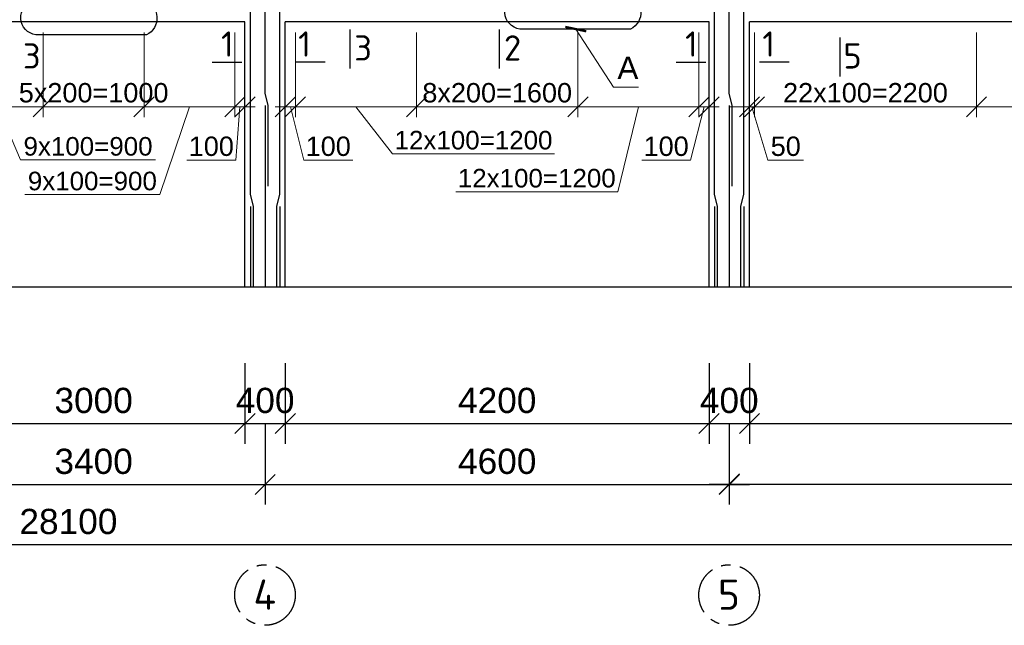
# Model space of a CAD drawing. Header units: millimetres. Extents: x 2063114 to 14983986, y -126020516 to 213791.
# Tile 575 of 656: x 2341224 to 2350983, y -312931 to -306928. Entities that reach past the tile are written whole.
import ezdxf

# ---------------------------------------------------------------- set-up
doc = ezdxf.new("R2010")
doc.units = ezdxf.units.MM
doc.linetypes.add('ACAD_ISO10W100', pattern=[18, 12, -3, 0, -3])
doc.linetypes.add('осевая', pattern=[50.8, 31.75, -6.35, 6.35, -6.35])
doc.layers.get('Defpoints').update_dxf_attribs({"color": 6, "lineweight": 35})
doc.layers.add('пунктир', color=1, linetype='ACAD_ISO10W100')
doc.layers.add('РАЗМЕР АР', color=150, linetype='Continuous', lineweight=20)
doc.styles.add('ISOCPEUR', font='isocpeui.ttf', dxfattribs={"height": 300})
doc.styles.add('seviyorum', font='times.ttf')
doc.styles.get("Standard").update_dxf_attribs({"font": 'arial.ttf'})
doc.styles.add('СПДС', font='isocpeur.ttf')
doc.dimstyles.new('1-100', dxfattribs={"dimtxt": 300, "dimasz": 250, "dimexe": 130, "dimexo": 130, "dimgap": 50, "dimtad": 1, "dimdec": 0, "dimtxsty": 'seviyorum', "dimblk": 'OBLIQUE', "dimcen": 250, "dimdle": 125, "dimclrd": 256, "dimclre": 256, "dimclrt": 256, "dimadec": 0, "dimazin": 0, "dimtfac": 1, "dimtdec": 0, "dimtmove": 1, "dimatfit": 3, "dimldrblk": 'OBLIQUE', "dimfxl": 200, "dimlwd": -1, "dimlwe": -1, "dimarcsym": 0})
doc.dimstyles.new('1-50 gbgggn', dxfattribs={"dimscale": 0, "dimtxt": 250, "dimasz": 150, "dimexe": 25, "dimexo": 200, "dimgap": 100, "dimtad": 1, "dimdec": 0, "dimlfac": 0.5, "dimtxsty": 'ISOCPEUR', "dimblk": 'ARCHTICK', "dimcen": 100, "dimdle": 100, "dimclrd": 167, "dimclre": 167, "dimadec": 0, "dimazin": 0, "dimtfac": 1, "dimtdec": 0, "dimtmove": 1, "dimatfit": 3, "dimfxl": 1.25, "dimlwd": 5, "dimlwe": 5, "dimarcsym": 0})
doc.dimstyles.new('STANDARD$0', dxfattribs={"dimtxt": 250, "dimasz": 200, "dimexe": 200, "dimexo": 300, "dimgap": 100, "dimtad": 1, "dimdec": 0, "dimzin": 1, "dimdsep": 46, "dimtxsty": 'Standard', "dimblk1": 'OBLIQUE', "dimblk2": 'OBLIQUE', "dimsah": 1, "dimcen": 2.5, "dimdle": 200, "dimadec": 0, "dimazin": 0, "dimtfac": 1, "dimtdec": 0, "dimtmove": 0, "dimatfit": 3, "dimldrblk": 'OBLIQUE', "dimfxl": 600, "dimfxlon": 1, "dimtolj": 1, "dimtzin": 1, "dimarcsym": 0})

# ---------------------------------------------------------------- blocks, each defined once
blk = doc.blocks.new('_Oblique')
at = {"color": 0, "linetype": 'ByBlock', "lineweight": -2}
blk.add_line((-0.5, -0.5), (0.5, 0.5), dxfattribs=at)
blk = doc.blocks.new('*D1749')
at = {"layer": 'Defpoints', "color": 0, "lineweight": 30, "ltscale": 150, "transparency": 16777216}
for p in [(2340456.6, -309928.8), (2343456.6, -309928.8), (2343456.6, -310931.3)]:
    blk.add_point(p, dxfattribs=at)
at = {"layer": 'РАЗМЕР АР', "color": 0, "lineweight": -2, "ltscale": 150, "transparency": 16777216}
for p, q in [((2340456.6, -310331.3), (2340456.6, -311131.3)), ((2343456.6, -310331.3), (2343456.6, -311131.3)), ((2340256.6, -310931.3), (2343656.6, -310931.3))]:
    blk.add_line(p, q, dxfattribs=at)
at = {"layer": 'РАЗМЕР АР', "color": 0, "lineweight": -2, "ltscale": 150, "transparency": 16777216, "xscale": 200, "yscale": 200, "zscale": 200, "rotation": 180}
blk.add_blockref('_Oblique', (2340456.6, -310931.3), dxfattribs=at)
at = {"layer": 'РАЗМЕР АР', "color": 0, "lineweight": -2, "ltscale": 150, "transparency": 16777216, "xscale": 200, "yscale": 200, "zscale": 200}
blk.add_blockref('_Oblique', (2343456.6, -310931.3), dxfattribs=at)
at = {"layer": 'РАЗМЕР АР', "color": 0, "ltscale": 150, "transparency": 16777216, "insert": (2341956.6, -310703.6), "char_height": 250, "attachment_point": 5}
blk.add_mtext('\\A1;3000', dxfattribs=at)
blk = doc.blocks.new('*D1750')
at = {"layer": 'Defpoints', "color": 0, "lineweight": 30, "ltscale": 150, "transparency": 16777216}
for p in [(2343456.6, -309928.8), (2343856.6, -309928.8), (2343856.6, -310931.3)]:
    blk.add_point(p, dxfattribs=at)
at = {"layer": 'РАЗМЕР АР', "color": 0, "lineweight": -2, "ltscale": 150, "transparency": 16777216}
for p, q in [((2343456.6, -310331.3), (2343456.6, -311131.3)), ((2343856.6, -310331.3), (2343856.6, -311131.3)), ((2343256.6, -310931.3), (2344056.6, -310931.3))]:
    blk.add_line(p, q, dxfattribs=at)
at = {"layer": 'РАЗМЕР АР', "color": 0, "lineweight": -2, "ltscale": 150, "transparency": 16777216, "xscale": 200, "yscale": 200, "zscale": 200, "rotation": 180}
blk.add_blockref('_Oblique', (2343456.6, -310931.3), dxfattribs=at)
at = {"layer": 'РАЗМЕР АР', "color": 0, "lineweight": -2, "ltscale": 150, "transparency": 16777216, "xscale": 200, "yscale": 200, "zscale": 200}
blk.add_blockref('_Oblique', (2343856.6, -310931.3), dxfattribs=at)
at = {"layer": 'РАЗМЕР АР', "color": 0, "ltscale": 150, "transparency": 16777216, "insert": (2343656.6, -310703.6), "char_height": 250, "attachment_point": 5}
blk.add_mtext('\\A1;400', dxfattribs=at)
blk = doc.blocks.new('*D1716')
at = {"layer": 'Defpoints', "color": 0, "lineweight": 30, "ltscale": 150, "transparency": 16777216}
for p in [(2348056.6, -309928.8), (2348456.6, -309928.8), (2348456.6, -310931.3)]:
    blk.add_point(p, dxfattribs=at)
at = {"layer": 'РАЗМЕР АР', "color": 0, "lineweight": -2, "ltscale": 150, "transparency": 16777216}
for p, q in [((2348056.6, -310331.3), (2348056.6, -311131.3)), ((2348456.6, -310331.3), (2348456.6, -311131.3)), ((2347856.6, -310931.3), (2348656.6, -310931.3))]:
    blk.add_line(p, q, dxfattribs=at)
at = {"layer": 'РАЗМЕР АР', "color": 0, "lineweight": -2, "ltscale": 150, "transparency": 16777216, "xscale": 200, "yscale": 200, "zscale": 200, "rotation": 180}
blk.add_blockref('_Oblique', (2348056.6, -310931.3), dxfattribs=at)
at = {"layer": 'РАЗМЕР АР', "color": 0, "lineweight": -2, "ltscale": 150, "transparency": 16777216, "xscale": 200, "yscale": 200, "zscale": 200}
blk.add_blockref('_Oblique', (2348456.6, -310931.3), dxfattribs=at)
at = {"layer": 'РАЗМЕР АР', "color": 0, "ltscale": 150, "transparency": 16777216, "insert": (2348256.6, -310703.6), "char_height": 250, "attachment_point": 5}
blk.add_mtext('\\A1;400', dxfattribs=at)
blk = doc.blocks.new('*D1717')
at = {"layer": 'Defpoints', "color": 0, "lineweight": 30, "ltscale": 100, "transparency": 16777216}
for p in [(2350706.6, -306949.1), (2353306.6, -306949.1), (2350706.6, -307790.9)]:
    blk.add_point(p, dxfattribs=at)
at = {"layer": 'РАЗМЕР АР', "ltscale": 100, "transparency": 16777216}
for p, q in [((2350706.6, -307053.1), (2350706.6, -307894.9)), ((2353306.6, -307053.1), (2353306.6, -307894.9)), ((2353406.6, -307790.9), (2350606.6, -307790.9))]:
    blk.add_line(p, q, dxfattribs=at)
at = {"layer": 'РАЗМЕР АР', "ltscale": 100, "transparency": 16777216, "xscale": 200, "yscale": 200, "zscale": 200, "rotation": 180}
blk.add_blockref('_Oblique', (2350706.6, -307790.9), dxfattribs=at)
at = {"layer": 'РАЗМЕР АР', "ltscale": 100, "transparency": 16777216, "xscale": 200, "yscale": 200, "zscale": 200}
blk.add_blockref('_Oblique', (2353306.6, -307790.9), dxfattribs=at)
at = {"layer": 'РАЗМЕР АР', "ltscale": 100, "transparency": 16777216, "insert": (2352006.6, -307652.8), "char_height": 192, "attachment_point": 5}
blk.add_mtext('13x200=2600', dxfattribs=at)
blk = doc.blocks.new('*D1719')
at = {"layer": 'Defpoints', "color": 0, "lineweight": 30, "ltscale": 100, "transparency": 16777216}
for p in [(2348506.6, -306949.1), (2350706.6, -306949.1), (2348506.6, -307790.9)]:
    blk.add_point(p, dxfattribs=at)
at = {"layer": 'РАЗМЕР АР', "ltscale": 100, "transparency": 16777216}
for p, q in [((2348506.6, -307053.1), (2348506.6, -307894.9)), ((2350706.6, -307053.1), (2350706.6, -307894.9)), ((2350806.6, -307790.9), (2348406.6, -307790.9))]:
    blk.add_line(p, q, dxfattribs=at)
at = {"layer": 'РАЗМЕР АР', "ltscale": 100, "transparency": 16777216, "xscale": 200, "yscale": 200, "zscale": 200, "rotation": 180}
blk.add_blockref('_Oblique', (2348506.6, -307790.9), dxfattribs=at)
at = {"layer": 'РАЗМЕР АР', "ltscale": 100, "transparency": 16777216, "xscale": 200, "yscale": 200, "zscale": 200}
blk.add_blockref('_Oblique', (2350706.6, -307790.9), dxfattribs=at)
at = {"layer": 'РАЗМЕР АР', "ltscale": 100, "transparency": 16777216, "insert": (2349606.6, -307652.9), "char_height": 192, "attachment_point": 5}
blk.add_mtext('22x100=2200', dxfattribs=at)
blk = doc.blocks.new('*D1725')
at = {"layer": 'Defpoints', "color": 0, "lineweight": 30, "ltscale": 150, "transparency": 16777216}
for p in [(2343856.6, -309928.8), (2348056.6, -309928.8), (2348056.6, -310931.3)]:
    blk.add_point(p, dxfattribs=at)
at = {"layer": 'РАЗМЕР АР', "color": 0, "lineweight": -2, "ltscale": 150, "transparency": 16777216}
for p, q in [((2343856.6, -310331.3), (2343856.6, -311131.3)), ((2348056.6, -310331.3), (2348056.6, -311131.3)), ((2343656.6, -310931.3), (2348256.6, -310931.3))]:
    blk.add_line(p, q, dxfattribs=at)
at = {"layer": 'РАЗМЕР АР', "color": 0, "lineweight": -2, "ltscale": 150, "transparency": 16777216, "xscale": 200, "yscale": 200, "zscale": 200, "rotation": 180}
blk.add_blockref('_Oblique', (2343856.6, -310931.3), dxfattribs=at)
at = {"layer": 'РАЗМЕР АР', "color": 0, "lineweight": -2, "ltscale": 150, "transparency": 16777216, "xscale": 200, "yscale": 200, "zscale": 200}
blk.add_blockref('_Oblique', (2348056.6, -310931.3), dxfattribs=at)
at = {"layer": 'РАЗМЕР АР', "color": 0, "ltscale": 150, "transparency": 16777216, "insert": (2345956.6, -310703.6), "char_height": 250, "attachment_point": 5}
blk.add_mtext('\\A1;4200', dxfattribs=at)
blk = doc.blocks.new('*D2018')
at = {"layer": 'Defpoints', "color": 0, "lineweight": 30, "ltscale": 150, "transparency": 16777216}
for p in [(2343656.6, -309579.1), (2348256.6, -309579.1), (2348256.6, -311535.2)]:
    blk.add_point(p, dxfattribs=at)
at = {"layer": 'РАЗМЕР АР', "color": 0, "lineweight": -2, "ltscale": 150, "transparency": 16777216}
for p, q in [((2343656.6, -310935.2), (2343656.6, -311735.2)), ((2348256.6, -310935.2), (2348256.6, -311735.2)), ((2343456.6, -311535.2), (2348456.6, -311535.2))]:
    blk.add_line(p, q, dxfattribs=at)
at = {"layer": 'РАЗМЕР АР', "color": 0, "lineweight": -2, "ltscale": 150, "transparency": 16777216, "xscale": 200, "yscale": 200, "zscale": 200, "rotation": 180}
blk.add_blockref('_Oblique', (2343656.6, -311535.2), dxfattribs=at)
at = {"layer": 'РАЗМЕР АР', "color": 0, "lineweight": -2, "ltscale": 150, "transparency": 16777216, "xscale": 200, "yscale": 200, "zscale": 200}
blk.add_blockref('_Oblique', (2348256.6, -311535.2), dxfattribs=at)
at = {"layer": 'РАЗМЕР АР', "color": 0, "ltscale": 150, "transparency": 16777216, "insert": (2345956.6, -311307.5), "char_height": 250, "attachment_point": 5}
blk.add_mtext('\\A1;4600', dxfattribs=at)
blk = doc.blocks.new('*D1728')
at = {"layer": 'Defpoints', "color": 0, "lineweight": 30, "ltscale": 150, "transparency": 16777216}
for p in [(2348256.6, -310839.1), (2355756.6, -310839.1), (2355756.6, -311531.3)]:
    blk.add_point(p, dxfattribs=at)
at = {"layer": 'РАЗМЕР АР', "color": 0, "lineweight": -2, "ltscale": 150, "transparency": 16777216}
for p, q in [((2348256.6, -311139.1), (2348256.6, -311731.3)), ((2355756.6, -311139.1), (2355756.6, -311731.3)), ((2348056.6, -311531.3), (2355956.6, -311531.3))]:
    blk.add_line(p, q, dxfattribs=at)
at = {"layer": 'РАЗМЕР АР', "color": 0, "lineweight": -2, "ltscale": 150, "transparency": 16777216, "xscale": 200, "yscale": 200, "zscale": 200, "rotation": 180}
blk.add_blockref('_Oblique', (2348256.6, -311531.3), dxfattribs=at)
at = {"layer": 'РАЗМЕР АР', "color": 0, "lineweight": -2, "ltscale": 150, "transparency": 16777216, "xscale": 200, "yscale": 200, "zscale": 200}
blk.add_blockref('_Oblique', (2355756.6, -311531.3), dxfattribs=at)
at = {"layer": 'РАЗМЕР АР', "color": 0, "ltscale": 150, "transparency": 16777216, "insert": (2352006.6, -311303.6), "char_height": 250, "attachment_point": 5}
blk.add_mtext('\\A1;7500', dxfattribs=at)
blk = doc.blocks.new('*D1729')
at = {"layer": 'Defpoints', "color": 0, "lineweight": 30, "ltscale": 150, "transparency": 16777216}
for p in [(2340256.6, -310839.1), (2343656.6, -310839.1), (2343656.6, -311535.2)]:
    blk.add_point(p, dxfattribs=at)
at = {"layer": 'РАЗМЕР АР', "color": 0, "lineweight": -2, "ltscale": 150, "transparency": 16777216}
for p, q in [((2340256.6, -311139.1), (2340256.6, -311735.2)), ((2343656.6, -311139.1), (2343656.6, -311735.2)), ((2340056.6, -311535.2), (2343856.6, -311535.2))]:
    blk.add_line(p, q, dxfattribs=at)
at = {"layer": 'РАЗМЕР АР', "color": 0, "lineweight": -2, "ltscale": 150, "transparency": 16777216, "xscale": 200, "yscale": 200, "zscale": 200, "rotation": 180}
blk.add_blockref('_Oblique', (2340256.6, -311535.2), dxfattribs=at)
at = {"layer": 'РАЗМЕР АР', "color": 0, "lineweight": -2, "ltscale": 150, "transparency": 16777216, "xscale": 200, "yscale": 200, "zscale": 200}
blk.add_blockref('_Oblique', (2343656.6, -311535.2), dxfattribs=at)
at = {"layer": 'РАЗМЕР АР', "color": 0, "ltscale": 150, "transparency": 16777216, "insert": (2341956.6, -311307.4), "char_height": 250, "attachment_point": 5}
blk.add_mtext('\\A1;3400', dxfattribs=at)
blk = doc.blocks.new('*D1730')
at = {"layer": 'Defpoints', "color": 0, "lineweight": 30, "ltscale": 150, "transparency": 16777216}
for p in [(2327656.6, -310931.3), (2355756.6, -310931.3), (2355756.6, -312131.3)]:
    blk.add_point(p, dxfattribs=at)
at = {"layer": 'РАЗМЕР АР', "color": 0, "lineweight": -2, "ltscale": 150, "transparency": 16777216}
for p, q in [((2327656.6, -311531.3), (2327656.6, -312331.3)), ((2355756.6, -311531.3), (2355756.6, -312331.3)), ((2327456.6, -312131.3), (2355956.6, -312131.3))]:
    blk.add_line(p, q, dxfattribs=at)
at = {"layer": 'РАЗМЕР АР', "color": 0, "lineweight": -2, "ltscale": 150, "transparency": 16777216, "xscale": 200, "yscale": 200, "zscale": 200, "rotation": 180}
blk.add_blockref('_Oblique', (2327656.6, -312131.3), dxfattribs=at)
at = {"layer": 'РАЗМЕР АР', "color": 0, "lineweight": -2, "ltscale": 150, "transparency": 16777216, "xscale": 200, "yscale": 200, "zscale": 200}
blk.add_blockref('_Oblique', (2355756.6, -312131.3), dxfattribs=at)
at = {"layer": 'РАЗМЕР АР', "color": 0, "ltscale": 150, "transparency": 16777216, "insert": (2341706.6, -311903.6), "char_height": 250, "attachment_point": 5}
blk.add_mtext('\\A1;28100', dxfattribs=at)
blk = doc.blocks.new('*D1731')
at = {"layer": 'Defpoints', "color": 0, "lineweight": 30, "transparency": 16777216}
for p in [(2355556.6, -309579.1), (2348456.6, -309928.8), (2355556.6, -310931.3)]:
    blk.add_point(p, dxfattribs=at)
at = {"layer": 'РАЗМЕР АР', "color": 0, "lineweight": -2, "transparency": 16777216}
for p, q in [((2348456.6, -310331.3), (2348456.6, -311131.3)), ((2355556.6, -310331.3), (2355556.6, -311131.3)), ((2348256.6, -310931.3), (2355756.6, -310931.3))]:
    blk.add_line(p, q, dxfattribs=at)
at = {"layer": 'РАЗМЕР АР', "color": 0, "lineweight": -2, "transparency": 16777216, "xscale": 200, "yscale": 200, "zscale": 200, "rotation": 180}
blk.add_blockref('_Oblique', (2348456.6, -310931.3), dxfattribs=at)
at = {"layer": 'РАЗМЕР АР', "color": 0, "lineweight": -2, "transparency": 16777216, "xscale": 200, "yscale": 200, "zscale": 200}
blk.add_blockref('_Oblique', (2355556.6, -310931.3), dxfattribs=at)
at = {"layer": 'РАЗМЕР АР', "color": 0, "transparency": 16777216, "insert": (2352006.6, -310703.6), "char_height": 250, "attachment_point": 5}
blk.add_mtext('\\A1;7100', dxfattribs=at)
blk = doc.blocks.new('*D1689')
at = {"layer": 'Defpoints', "color": 0, "lineweight": 30, "ltscale": 100, "transparency": 16777216}
for p in [(2346756.6, -306949.1), (2347956.6, -306949.1), (2347956.6, -307790.9)]:
    blk.add_point(p, dxfattribs=at)
at = {"layer": 'РАЗМЕР АР', "ltscale": 100, "transparency": 16777216}
for p, q in [((2346756.6, -307053.1), (2346756.6, -307894.9)), ((2347956.6, -307053.1), (2347956.6, -307894.9)), ((2346656.6, -307790.9), (2348056.6, -307790.9)), ((2347356.6, -307790.9), (2347151.2, -308634)), ((2347151.2, -308634), (2345546.3, -308634))]:
    blk.add_line(p, q, dxfattribs=at)
at = {"layer": 'РАЗМЕР АР', "ltscale": 100, "transparency": 16777216, "xscale": 200, "yscale": 200, "zscale": 200, "rotation": 180}
blk.add_blockref('_Oblique', (2346756.6, -307790.9), dxfattribs=at)
at = {"layer": 'РАЗМЕР АР', "ltscale": 100, "transparency": 16777216, "xscale": 200, "yscale": 200, "zscale": 200}
blk.add_blockref('_Oblique', (2347956.6, -307790.9), dxfattribs=at)
at = {"layer": 'РАЗМЕР АР', "ltscale": 100, "transparency": 16777216, "insert": (2346348.8, -308500.1), "char_height": 192, "attachment_point": 5}
blk.add_mtext('{\\H0.95833x;12x100=1200}', dxfattribs=at)
blk = doc.blocks.new('*D1690')
at = {"layer": 'Defpoints', "color": 0, "lineweight": 30, "ltscale": 100, "transparency": 16777216}
for p in [(2347956.6, -306949.1), (2348056.6, -307439.3), (2348056.6, -307790.9)]:
    blk.add_point(p, dxfattribs=at)
at = {"layer": 'РАЗМЕР АР', "ltscale": 100, "transparency": 16777216}
for p, q in [((2347956.6, -307053.1), (2347956.6, -307894.9)), ((2348056.6, -307543.3), (2348056.6, -307894.9)), ((2347856.6, -307790.9), (2348156.6, -307790.9)), ((2348006.6, -307790.9), (2347873.9, -308321.7)), ((2347873.9, -308321.7), (2347388.5, -308321.7))]:
    blk.add_line(p, q, dxfattribs=at)
at = {"layer": 'РАЗМЕР АР', "ltscale": 100, "transparency": 16777216, "xscale": 200, "yscale": 200, "zscale": 200, "rotation": 180}
blk.add_blockref('_Oblique', (2347956.6, -307790.9), dxfattribs=at)
at = {"layer": 'РАЗМЕР АР', "ltscale": 100, "transparency": 16777216, "xscale": 200, "yscale": 200, "zscale": 200}
blk.add_blockref('_Oblique', (2348056.6, -307790.9), dxfattribs=at)
at = {"layer": 'РАЗМЕР АР', "ltscale": 100, "transparency": 16777216, "insert": (2347631.2, -308183.7), "char_height": 192, "attachment_point": 5}
blk.add_mtext('100', dxfattribs=at)
blk = doc.blocks.new('*D1691')
at = {"layer": 'Defpoints', "color": 0, "lineweight": 30, "transparency": 16777216}
for p in [(2345156.6, -306949.1), (2346756.6, -306949.1), (2345156.6, -307790.9)]:
    blk.add_point(p, dxfattribs=at)
at = {"layer": 'РАЗМЕР АР', "transparency": 16777216}
for p, q in [((2345156.6, -307053.1), (2345156.6, -307894.9)), ((2346756.6, -307053.1), (2346756.6, -307894.9)), ((2346856.6, -307790.9), (2345056.6, -307790.9))]:
    blk.add_line(p, q, dxfattribs=at)
at = {"layer": 'РАЗМЕР АР', "transparency": 16777216, "xscale": 200, "yscale": 200, "zscale": 200, "rotation": 180}
blk.add_blockref('_Oblique', (2345156.6, -307790.9), dxfattribs=at)
at = {"layer": 'РАЗМЕР АР', "transparency": 16777216, "xscale": 200, "yscale": 200, "zscale": 200}
blk.add_blockref('_Oblique', (2346756.6, -307790.9), dxfattribs=at)
at = {"layer": 'РАЗМЕР АР', "transparency": 16777216, "insert": (2345956.6, -307652.9), "char_height": 192, "attachment_point": 5}
blk.add_mtext('8х200=1600', dxfattribs=at)
blk = doc.blocks.new('*D1692')
at = {"layer": 'Defpoints', "color": 0, "lineweight": 30, "ltscale": 100, "transparency": 16777216}
for p in [(2343956.6, -306949.1), (2343856.6, -307439.3), (2343856.6, -307790.9)]:
    blk.add_point(p, dxfattribs=at)
at = {"layer": 'РАЗМЕР АР', "ltscale": 100, "transparency": 16777216}
for p, q in [((2343956.6, -307053.1), (2343956.6, -307894.9)), ((2343856.6, -307543.3), (2343856.6, -307894.9)), ((2344056.6, -307790.9), (2343756.6, -307790.9)), ((2343906.6, -307790.9), (2344039.2, -308321.7)), ((2344039.2, -308321.7), (2344524.7, -308321.7))]:
    blk.add_line(p, q, dxfattribs=at)
at = {"layer": 'РАЗМЕР АР', "ltscale": 100, "transparency": 16777216, "xscale": 200, "yscale": 200, "zscale": 200, "rotation": 180}
blk.add_blockref('_Oblique', (2343856.6, -307790.9), dxfattribs=at)
at = {"layer": 'РАЗМЕР АР', "ltscale": 100, "transparency": 16777216, "xscale": 200, "yscale": 200, "zscale": 200}
blk.add_blockref('_Oblique', (2343956.6, -307790.9), dxfattribs=at)
at = {"layer": 'РАЗМЕР АР', "ltscale": 100, "transparency": 16777216, "insert": (2344281.9, -308183.7), "char_height": 192, "attachment_point": 5}
blk.add_mtext('100', dxfattribs=at)
blk = doc.blocks.new('*D1693')
at = {"layer": 'Defpoints', "color": 0, "lineweight": 30, "ltscale": 100, "transparency": 16777216}
for p in [(2343956.6, -306949.1), (2345156.6, -306949.1), (2343956.6, -307790.9)]:
    blk.add_point(p, dxfattribs=at)
at = {"layer": 'РАЗМЕР АР', "ltscale": 100, "transparency": 16777216}
for p, q in [((2343956.6, -307053.1), (2343956.6, -307894.9)), ((2345156.6, -307053.1), (2345156.6, -307894.9)), ((2345256.6, -307790.9), (2343856.6, -307790.9)), ((2344556.6, -307790.9), (2344919.5, -308257)), ((2344919.5, -308257), (2346524.4, -308257))]:
    blk.add_line(p, q, dxfattribs=at)
at = {"layer": 'РАЗМЕР АР', "ltscale": 100, "transparency": 16777216, "xscale": 200, "yscale": 200, "zscale": 200, "rotation": 180}
blk.add_blockref('_Oblique', (2343956.6, -307790.9), dxfattribs=at)
at = {"layer": 'РАЗМЕР АР', "ltscale": 100, "transparency": 16777216, "xscale": 200, "yscale": 200, "zscale": 200}
blk.add_blockref('_Oblique', (2345156.6, -307790.9), dxfattribs=at)
at = {"layer": 'РАЗМЕР АР', "ltscale": 100, "transparency": 16777216, "insert": (2345721.9, -308123.1), "char_height": 192, "attachment_point": 5}
blk.add_mtext('{\\H0.95833x;12x100=1200}', dxfattribs=at)
blk = doc.blocks.new('*D1694')
at = {"layer": 'Defpoints', "color": 0, "lineweight": 30, "ltscale": 100, "transparency": 16777216}
for p in [(2348506.6, -306949.1), (2348456.6, -307439.3), (2348456.6, -307790.9)]:
    blk.add_point(p, dxfattribs=at)
at = {"layer": 'РАЗМЕР АР', "ltscale": 100, "transparency": 16777216}
for p, q in [((2348506.6, -307053.1), (2348506.6, -307894.9)), ((2348456.6, -307543.3), (2348456.6, -307894.9)), ((2348456.6, -307790.9), (2348256.6, -307790.9)), ((2348506.6, -307790.9), (2348456.6, -307790.9)), ((2348506.6, -307790.9), (2348456.6, -307790.9)), ((2348481.6, -307790.9), (2348639.2, -308321.7)), ((2348506.6, -307790.9), (2348706.6, -307790.9)), ((2348639.2, -308321.7), (2348993.6, -308321.7))]:
    blk.add_line(p, q, dxfattribs=at)
at = {"layer": 'РАЗМЕР АР', "ltscale": 100, "transparency": 16777216, "xscale": 200, "yscale": 200, "zscale": 200}
blk.add_blockref('_Oblique', (2348456.6, -307790.9), dxfattribs=at)
at = {"layer": 'РАЗМЕР АР', "ltscale": 100, "transparency": 16777216, "xscale": 200, "yscale": 200, "zscale": 200, "rotation": 180}
blk.add_blockref('_Oblique', (2348506.6, -307790.9), dxfattribs=at)
at = {"layer": 'РАЗМЕР АР', "ltscale": 100, "transparency": 16777216, "insert": (2348816.4, -308183.7), "char_height": 192, "attachment_point": 5}
blk.add_mtext('50', dxfattribs=at)
blk = doc.blocks.new('*D1697')
at = {"layer": 'Defpoints', "color": 0, "lineweight": 30, "ltscale": 100, "transparency": 16777216}
for p in [(2340556.6, -306949.1), (2341456.6, -306949.1), (2340556.6, -307790.9)]:
    blk.add_point(p, dxfattribs=at)
at = {"layer": 'РАЗМЕР АР', "ltscale": 100, "transparency": 16777216}
for p, q in [((2340556.6, -307053.1), (2340556.6, -307894.9)), ((2341456.6, -307053.1), (2341456.6, -307894.9)), ((2341556.6, -307790.9), (2340456.6, -307790.9)), ((2341006.6, -307790.9), (2341233.1, -308318.3)), ((2341233.1, -308318.3), (2342569.5, -308318.3))]:
    blk.add_line(p, q, dxfattribs=at)
at = {"layer": 'РАЗМЕР АР', "ltscale": 100, "transparency": 16777216, "xscale": 200, "yscale": 200, "zscale": 200, "rotation": 180}
blk.add_blockref('_Oblique', (2340556.6, -307790.9), dxfattribs=at)
at = {"layer": 'РАЗМЕР АР', "ltscale": 100, "transparency": 16777216, "xscale": 200, "yscale": 200, "zscale": 200}
blk.add_blockref('_Oblique', (2341456.6, -307790.9), dxfattribs=at)
at = {"layer": 'РАЗМЕР АР', "ltscale": 100, "transparency": 16777216, "insert": (2341901.3, -308184.3), "char_height": 192, "attachment_point": 5}
blk.add_mtext('{\\H0.95833x;9x100=900}', dxfattribs=at)
blk = doc.blocks.new('*D1698')
at = {"layer": 'Defpoints', "color": 0, "lineweight": 30, "ltscale": 100, "transparency": 16777216}
for p in [(2343356.6, -306949.1), (2343456.6, -307439.3), (2343456.6, -307790.9)]:
    blk.add_point(p, dxfattribs=at)
at = {"layer": 'РАЗМЕР АР', "ltscale": 100, "transparency": 16777216}
for p, q in [((2343356.6, -307053.1), (2343356.6, -307894.9)), ((2343456.6, -307543.3), (2343456.6, -307894.9)), ((2343256.6, -307790.9), (2343556.6, -307790.9)), ((2343406.6, -307790.9), (2343365.9, -308321.7)), ((2343365.9, -308321.7), (2342880.4, -308321.7))]:
    blk.add_line(p, q, dxfattribs=at)
at = {"layer": 'РАЗМЕР АР', "ltscale": 100, "transparency": 16777216, "xscale": 200, "yscale": 200, "zscale": 200, "rotation": 180}
blk.add_blockref('_Oblique', (2343356.6, -307790.9), dxfattribs=at)
at = {"layer": 'РАЗМЕР АР', "ltscale": 100, "transparency": 16777216, "xscale": 200, "yscale": 200, "zscale": 200}
blk.add_blockref('_Oblique', (2343456.6, -307790.9), dxfattribs=at)
at = {"layer": 'РАЗМЕР АР', "ltscale": 100, "transparency": 16777216, "insert": (2343123.1, -308183.7), "char_height": 192, "attachment_point": 5}
blk.add_mtext('100', dxfattribs=at)
blk = doc.blocks.new('*D1699')
at = {"layer": 'Defpoints', "color": 0, "lineweight": 30, "ltscale": 100, "transparency": 16777216}
for p in [(2342456.6, -306949.1), (2343356.6, -306949.1), (2343356.6, -307790.9)]:
    blk.add_point(p, dxfattribs=at)
at = {"layer": 'РАЗМЕР АР', "ltscale": 100, "transparency": 16777216}
for p, q in [((2342456.6, -307053.1), (2342456.6, -307894.9)), ((2343356.6, -307053.1), (2343356.6, -307894.9)), ((2342356.6, -307790.9), (2343456.6, -307790.9)), ((2342906.6, -307790.9), (2342612.2, -308661.9)), ((2342612.2, -308661.9), (2341275.9, -308661.9))]:
    blk.add_line(p, q, dxfattribs=at)
at = {"layer": 'РАЗМЕР АР', "ltscale": 100, "transparency": 16777216, "xscale": 200, "yscale": 200, "zscale": 200, "rotation": 180}
blk.add_blockref('_Oblique', (2342456.6, -307790.9), dxfattribs=at)
at = {"layer": 'РАЗМЕР АР', "ltscale": 100, "transparency": 16777216, "xscale": 200, "yscale": 200, "zscale": 200}
blk.add_blockref('_Oblique', (2343356.6, -307790.9), dxfattribs=at)
at = {"layer": 'РАЗМЕР АР', "ltscale": 100, "transparency": 16777216, "insert": (2341944.1, -308528), "char_height": 192, "attachment_point": 5}
blk.add_mtext('{\\H0.95833x;9x100=900}', dxfattribs=at)
blk = doc.blocks.new('*D1700')
at = {"layer": 'Defpoints', "color": 0, "lineweight": 30, "transparency": 16777216}
for p in [(2341456.6, -306949.1), (2342456.6, -306949.1), (2342456.6, -307790.9)]:
    blk.add_point(p, dxfattribs=at)
at = {"layer": 'РАЗМЕР АР', "transparency": 16777216}
for p, q in [((2341456.6, -307053.1), (2341456.6, -307894.9)), ((2342456.6, -307053.1), (2342456.6, -307894.9)), ((2341356.6, -307790.9), (2342556.6, -307790.9))]:
    blk.add_line(p, q, dxfattribs=at)
at = {"layer": 'РАЗМЕР АР', "transparency": 16777216, "xscale": 200, "yscale": 200, "zscale": 200, "rotation": 180}
blk.add_blockref('_Oblique', (2341456.6, -307790.9), dxfattribs=at)
at = {"layer": 'РАЗМЕР АР', "transparency": 16777216, "xscale": 200, "yscale": 200, "zscale": 200}
blk.add_blockref('_Oblique', (2342456.6, -307790.9), dxfattribs=at)
at = {"layer": 'РАЗМЕР АР', "transparency": 16777216, "insert": (2341956.6, -307652.9), "char_height": 192, "attachment_point": 5}
blk.add_mtext('5х200=1000', dxfattribs=at)
blk = doc.blocks.new('_ArchTick')
at = {"color": 0, "linetype": 'ByBlock', "const_width": 0.15}
blk.add_lwpolyline([(-0.5, -0.5), (0.5, 0.5)], dxfattribs=at)

msp = doc.modelspace()

# ---------------------------------------------------------------- linework, layer by layer
at = {"lineweight": 30, "ltscale": 100}
for p, q in [((2343456.57029, -306949.13174), (2340456.57029, -306949.13174)), ((2343456.57029, -309579.13174), (2343456.57029, -306949.13174)), ((2348056.57029, -306949.13174), (2343856.57029, -306949.13174)), ((2343856.57029, -309579.13174), (2343856.57029, -306949.13174)), ((2348056.57029, -309579.13174), (2348056.57029, -306949.13174)), ((2355556.57029, -306949.13174), (2348456.57029, -306949.13174)), ((2348456.57029, -309579.13174), (2348456.57029, -306949.13174)), ((2344497.51788, -307024.42777), (2344497.51788, -307411.3765)), ((2345976.8464, -307024.42777), (2345976.8464, -307411.3765)), ((2349351.27149, -307103.4135), (2349351.27149, -307490.36223)), ((2343131.20488, -307349.46954), (2343424.82671, -307349.46954)), ((2344251.6295, -307349.46954), (2343958.00766, -307349.46954)), ((2347731.20488, -307349.46954), (2348024.82671, -307349.46954)), ((2348851.6295, -307349.46954), (2348558.00766, -307349.46954)), ((2357446.57029, -309579.13174), (2327248.954, -309579.13174))]:
    msp.add_line(p, q, dxfattribs=at)
at = {"color": 5, "lineweight": 30}
for p, q in [((2343656.57029, -307779.13174), (2343656.57029, -309579.13174)), ((2348256.57029, -307779.13174), (2348256.57029, -309579.13174)), ((2343511.57029, -308779.13174), (2343511.57029, -309579.13174)), ((2343801.57029, -308779.13174), (2343801.57029, -309579.13174)), ((2348111.57029, -308779.13174), (2348111.57029, -309579.13174)), ((2348401.57029, -308779.13174), (2348401.57029, -309579.13174))]:
    msp.add_line(p, q, dxfattribs=at)
at = {"color": 96, "lineweight": 30, "ltscale": 100}
for points in [[(2343686.57029, -308579.13174), (2343686.57029, -307779.13174), (2343656.57029, -307656.21177), (2343656.57029, -304479.13174)], [(2348286.57029, -308579.13174), (2348286.57029, -307779.13174), (2348256.57029, -307656.21177), (2348256.57029, -304479.13174)], [(2343541.57029, -309579.13174), (2343541.57029, -308779.13174), (2343511.57029, -308656.21177), (2343511.57029, -305529.13174)], [(2343771.57029, -309579.13174), (2343771.57029, -308779.13174), (2343801.57029, -308656.21177), (2343801.57029, -305529.13174)], [(2348141.57029, -309579.13174), (2348141.57029, -308779.13174), (2348111.57029, -308656.21177), (2348111.57029, -305529.13174)], [(2348371.57029, -309579.13174), (2348371.57029, -308779.13174), (2348401.57029, -308656.21177), (2348401.57029, -305529.13174)]]:
    msp.add_lwpolyline(points, dxfattribs=at)
at = {"lineweight": 30}
for points in [[(2347277.95782, -307020.88011), (2346180.04097, -307020.88011, -0.8061503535), (2346156.36412, -306681.64706), (2347254.28097, -306681.64706, -0.6771535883)], [(2342480.81527, -307078.00568), (2341382.89842, -307078.00568, -0.8061503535), (2341359.22157, -306738.77263), (2342457.13842, -306738.77263, -0.6771535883)]]:
    msp.add_lwpolyline(points, format="xyb", close=True, dxfattribs=at)
at = {"layer": 'пунктир', "linetype": 'осевая', "ltscale": 15}
for centre in [(2343654.96689, -312631.28198), (2348254.96688, -312631.28198)]:
    msp.add_circle(centre, 300, dxfattribs=at)

# ---------------------------------------------------------------- texts
msp.add_text('А', height=224).set_placement((2347147.74256, -307516.84324))
at = {"char_height": 250, "width": 114.3068182}
for s, insert, attachment_point in [('{\\fISOCPEUR|b0|i0|c204|p34;1}', (2343218.86702, -307043.87277), 1), ('{\\fISOCPEUR|b0|i0|c204|p34;1}', (2344109.26597, -307043.87277), 3), ('{\\fISOCPEUR|b0|i0|c0|p34;3}', (2344715.1302, -307082.68063), 3), ('{\\fISOCPEUR|b0|i0|c0|p34;2}', (2346194.45872, -307082.68063), 3), ('{\\fISOCPEUR|b0|i0|c204|p34;1}', (2347818.86702, -307043.87277), 1), ('{\\fISOCPEUR|b0|i0|c204|p34;1}', (2348709.26597, -307043.87277), 3), ('{\\fISOCPEUR|b0|i0|c0|p34;3}', (2341431.31392, -307161.66636), 3), ('{\\fISOCPEUR|b0|i0|c0|p34;5}', (2349568.88381, -307161.66636), 3)]:
    msp.add_mtext(s, dxfattribs=dict(at, insert=insert, attachment_point=attachment_point))
at = {"layer": 'пунктир', "insert": (2343652.88994, -312477.26783), "char_height": 300, "width": 255.0496237, "attachment_point": 2, "style": 'СПДС'}
msp.add_mtext('4', dxfattribs=at)
at = {"layer": 'пунктир', "linetype": 'осевая', "ltscale": 15, "insert": (2348252.88994, -312477.26783), "char_height": 300, "width": 255.0496237, "attachment_point": 2, "style": 'СПДС'}
msp.add_mtext('5', dxfattribs=at)

# ---------------------------------------------------------------- dimensions: what is measured, and where the dimension line sits
at = {"layer": 'РАЗМЕР АР', "ltscale": 100}
for base, p1, p2, text, picture, middle in [((2340556.57029, -307790.93512), (2341456.57029, -306949.13174), (2340556.57029, -306949.13174), '{\\H0.95833x;9x100=<>}', '*D1697', (2341273.13693, -308318.29304)), ((2343956.57029, -307790.93512), (2345156.57029, -306949.13174), (2343956.57029, -306949.13174), '{\\H0.95833x;12x100=<>}', '*D1693', (2344959.4657, -308257.03175))]:
    dim = msp.add_linear_dim(base=base, p1=p1, p2=p2, text=text, dimstyle='1-100', override={"dimscale": 0.8, "dimtxt": 240, "dimtxsty": 'Standard'}, dxfattribs=at)
    dim.commit()
    dim.dimension.update_dxf_attribs({"geometry": picture, "text_midpoint": middle, "dimtype": 160})
at = {"layer": 'РАЗМЕР АР'}
dim = msp.add_linear_dim(base=(2342456.57029, -307790.93512), p1=(2341456.57029, -306949.13174), p2=(2342456.57029, -306949.13174), text='5х200=<>', dimstyle='1-100', override={"dimscale": 0.8, "dimtxt": 240, "dimtxsty": 'Standard'}, dxfattribs=at)
dim.commit()
dim.dimension.update_dxf_attribs({"geometry": '*D1700', "text_midpoint": (2341956.57029, -307790.93512), "dimtype": 160})
at = {"layer": 'РАЗМЕР АР', "ltscale": 100}
for base, p1, p2, text, picture, middle in [((2343356.57029, -307790.93512), (2342456.57029, -306949.13174), (2343356.57029, -306949.13174), '{\\H0.95833x;9x100=<>}', '*D1699', (2342572.23578, -308661.9036)), ((2347956.57029, -307790.93512), (2346756.57029, -306949.13174), (2347956.57029, -306949.13174), '{\\H0.95833x;12x100=<>}', '*D1689', (2347111.23897, -308634.03656))]:
    dim = msp.add_linear_dim(base=base, p1=p1, p2=p2, angle=180, text=text, dimstyle='1-100', override={"dimscale": 0.8, "dimtxt": 240, "dimtxsty": 'Standard'}, dxfattribs=at)
    dim.commit()
    dim.dimension.update_dxf_attribs({"geometry": picture, "text_midpoint": middle, "dimtype": 160})
for base, p1, p2, picture, middle in [((2343456.57029, -307790.93512), (2343356.57029, -306949.13174), (2343456.57029, -307439.30691), '*D1698', (2343325.87311, -308321.68402)), ((2348056.57029, -307790.93512), (2347956.57029, -306949.13174), (2348056.57029, -307439.30691), '*D1690', (2347833.93431, -308321.68402))]:
    dim = msp.add_linear_dim(base=base, p1=p1, p2=p2, angle=180, dimstyle='1-100', override={"dimscale": 0.8, "dimtxt": 240, "dimtxsty": 'Standard'}, dxfattribs=at)
    dim.commit()
    dim.dimension.update_dxf_attribs({"geometry": picture, "text_midpoint": middle, "dimtype": 160})
for base, p1, p2, picture, middle in [((2343856.57029, -307790.93512), (2343956.57029, -306949.13174), (2343856.57029, -307439.30691), '*D1692', (2344079.20628, -308321.68402)), ((2348456.57029, -307790.93512), (2348506.57029, -306949.13174), (2348456.57029, -307439.30691), '*D1694', (2348679.20628, -308321.68402))]:
    dim = msp.add_linear_dim(base=base, p1=p1, p2=p2, dimstyle='1-100', override={"dimscale": 0.8, "dimtxt": 240, "dimtxsty": 'Standard'}, dxfattribs=at)
    dim.commit()
    dim.dimension.update_dxf_attribs({"geometry": picture, "text_midpoint": middle, "dimtype": 160})
at = {"layer": 'РАЗМЕР АР'}
dim = msp.add_linear_dim(base=(2345156.57029, -307790.93512), p1=(2346756.57029, -306949.13174), p2=(2345156.57029, -306949.13174), angle=180, text='8х200=1600', dimstyle='1-100', override={"dimscale": 0.8, "dimtxt": 240, "dimtxsty": 'Standard'}, dxfattribs=at)
dim.commit()
dim.dimension.update_dxf_attribs({"geometry": '*D1691', "text_midpoint": (2345956.57029, -307790.93512), "dimtype": 160})
at = {"layer": 'РАЗМЕР АР', "ltscale": 100}
dim = msp.add_linear_dim(base=(2348506.57029, -307790.93512), p1=(2350706.57029, -306949.13174), p2=(2348506.57029, -306949.13174), text='22x100=<>', dimstyle='1-100', override={"dimscale": 0.8, "dimtxt": 240, "dimtxsty": 'Standard'}, dxfattribs=at)
dim.commit()
dim.dimension.update_dxf_attribs({"geometry": '*D1719', "text_midpoint": (2349606.57029, -307652.90511)})
dim = msp.add_linear_dim(base=(2350706.57029, -307790.93512), p1=(2353306.57029, -306949.13174), p2=(2350706.57029, -306949.13174), angle=180, text='13x200=<>', dimstyle='1-100', override={"dimscale": 0.8, "dimtxt": 240, "dimtxsty": 'Standard'}, dxfattribs=at)
dim.commit()
dim.dimension.update_dxf_attribs({"geometry": '*D1717', "text_midpoint": (2352006.57029, -307652.83962)})
at = {"layer": 'РАЗМЕР АР', "ltscale": 150}
for base, p1, p2, picture, middle in [((2348256.57029, -311535.17411), (2343656.57029, -309579.13174), (2348256.57029, -309579.13174), '*D2018', (2345956.57029, -311307.53087)), ((2343456.57029, -310931.28627), (2340456.57029, -309928.84389), (2343456.57029, -309928.84389), '*D1749', (2341956.57029, -310703.55775)), ((2348056.57029, -310931.28627), (2343856.57029, -309928.84389), (2348056.57029, -309928.84389), '*D1725', (2345956.57029, -310703.64302)), ((2343656.57029, -311535.17411), (2340256.57029, -310839.12851), (2343656.57029, -310839.12851), '*D1729', (2341956.57029, -311307.4456)), ((2355756.57029, -311531.28627), (2348256.57029, -310839.12851), (2355756.57029, -310839.12851), '*D1728', (2352006.57029, -311303.64302)), ((2355756.57029, -312131.28627), (2327656.57029, -310931.28627), (2355756.57029, -310931.28627), '*D1730', (2341706.57029, -311903.64302))]:
    dim = msp.add_linear_dim(base=base, p1=p1, p2=p2, dimstyle='STANDARD$0', dxfattribs=at)
    dim.commit()
    dim.dimension.update_dxf_attribs({"geometry": picture, "text_midpoint": middle})
at = {"layer": 'РАЗМЕР АР'}
dim = msp.add_linear_dim(base=(2355556.57029, -310931.28627), p1=(2348456.57029, -309928.84389), p2=(2355556.57029, -309579.13174), dimstyle='STANDARD$0', override={"dimtmove": 1}, dxfattribs=at)
dim.commit()
dim.dimension.update_dxf_attribs({"geometry": '*D1731', "text_midpoint": (2352006.57029, -310703.64302)})
at = {"layer": 'РАЗМЕР АР', "ltscale": 150}
for base, p1, p2, picture, middle in [((2343856.57029, -310931.28627), (2343456.57029, -309928.84389), (2343856.57029, -309928.84389), '*D1750', (2343656.57029, -310931.28627)), ((2348456.57029, -310931.28627), (2348056.57029, -309928.84389), (2348456.57029, -309928.84389), '*D1716', (2348256.57029, -310931.28627))]:
    dim = msp.add_linear_dim(base=base, p1=p1, p2=p2, dimstyle='STANDARD$0', dxfattribs=at)
    dim.commit()
    dim.dimension.update_dxf_attribs({"geometry": picture, "text_midpoint": middle, "dimtype": 160})

# ---------------------------------------------------------------- leaders
at = {"color": 2, "linetype": 'ByBlock'}
msp.add_leader([(2346735.72178, -307020.88011), (2347108.8669, -307595.3779), (2347358.00139, -307595.3779)], dimstyle='1-50 gbgggn', override={"dimscale": 1, "dimtad": 0, "dimtxsty": 'Standard', "dimldrblk": 'ArchTick'}, dxfattribs=at)

doc.saveas('drawing.dxf')
